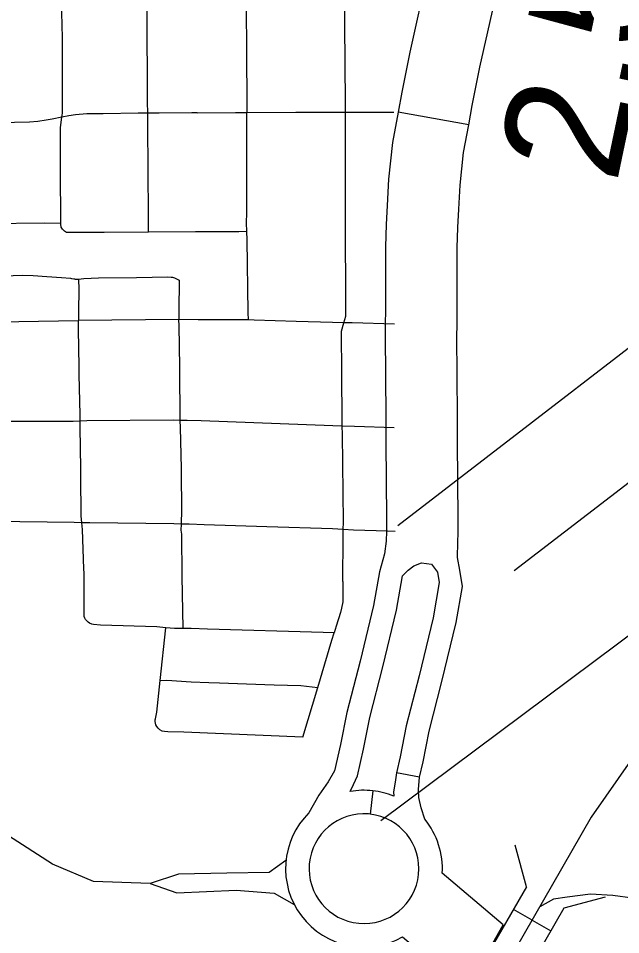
# Model space of a CAD drawing. Extents: x -19 to 366, y -4 to 359.
# Drawn here: x 154.466 to 154.863, y 192.207 to 192.813 of the extents above; entities that cross this region are included whole.
import ezdxf

# ---------------------------------------------------------------- set-up
doc = ezdxf.new("R2010")
doc.units = 0
for name, color, linetype in [('Level 10', 7, 'Continuous'), ('Level 33', 7, 'Continuous'), ('Level 37', 7, 'Continuous'), ('Level 40', 7, 'Continuous'), ('Level 48', 7, 'Continuous'), ('Level 60', 7, 'Continuous')]:
    doc.layers.add(name, color=color, linetype=linetype)

msp = doc.modelspace()

# ---------------------------------------------------------------- linework, layer by layer
at = {"layer": 'Level 10'}
for points in [[(154.74458, 192.89621), (154.74309, 192.88458), (154.73488, 192.83852), (154.7295, 192.81406), (154.72405, 192.79026), (154.71874, 192.76384), (154.71637, 192.75064)], [(154.76297, 192.74225), (154.76526, 192.75499), (154.77034, 192.78031), (154.7757, 192.80368), (154.78133, 192.82928), (154.78991, 192.87741), (154.79153, 192.89006)], [(154.71637, 192.75064), (154.71277, 192.73067), (154.7101, 192.70627), (154.70909, 192.68894), (154.7085, 192.67646), (154.70793, 192.6617), (154.70809, 192.61974), (154.70792, 192.6105)], [(154.75527, 192.60967), (154.75544, 192.61941), (154.75528, 192.66088), (154.7558, 192.67443), (154.75637, 192.68643), (154.7573, 192.70232), (154.75966, 192.72389), (154.76297, 192.74225), (154.71637, 192.75064)], [(154.70792, 192.6105), (154.7078, 192.60298), (154.70818, 192.5496), (154.70827, 192.54124)], [(154.75561, 192.54172), (154.75553, 192.55), (154.75515, 192.60277), (154.75527, 192.60967)], [(154.70827, 192.54124), (154.70836, 192.5327), (154.70879, 192.48216), (154.70861, 192.47383)], [(154.75594, 192.4728), (154.75614, 192.48184), (154.7557, 192.53315), (154.75561, 192.54172)], [(154.70861, 192.47383), (154.70847, 192.46726), (154.7073, 192.45882), (154.70403, 192.44686)], [(154.75888, 192.43727), (154.75715, 192.44799), (154.75568, 192.45645), (154.75581, 192.46646), (154.75594, 192.4728)], [(154.71933, 192.44419), (154.72304, 192.44799), (154.72665, 192.45094), (154.7319, 192.45291), (154.73846, 192.45193), (154.74239, 192.44668), (154.74358, 192.43994)], [(154.70403, 192.44686), (154.70017, 192.42478), (154.69125, 192.38797), (154.68248, 192.35405), (154.67838, 192.33296), (154.67445, 192.31557), (154.67011, 192.30815), (154.66392, 192.29934), (154.6575, 192.28776)], [(154.68481, 192.30184), (154.68697, 192.30646), (154.6896, 192.31215), (154.69358, 192.32977), (154.69763, 192.35062), (154.70631, 192.3842), (154.71538, 192.42161), (154.71933, 192.44419)], [(154.74358, 192.43994), (154.73949, 192.41659), (154.7302, 192.37822), (154.72166, 192.34519), (154.71768, 192.32471), (154.71532, 192.31424)], [(154.73056, 192.31122), (154.73288, 192.32151), (154.73681, 192.34176), (154.74526, 192.37444), (154.75471, 192.41342), (154.75888, 192.43727)], [(154.71532, 192.31424), (154.71433, 192.30796), (154.71339, 192.30159), (154.71346, 192.29876)], [(154.73056, 192.31122), (154.71532, 192.31424)], [(154.73404, 192.28347), (154.73157, 192.29109), (154.73007, 192.29784), (154.72988, 192.30309), (154.73056, 192.31122)], [(154.69961, 192.3023), (154.69788, 192.28687), (154.69674, 192.28698)], [(154.78573, 192.21379), (154.74552, 192.24778)], [(154.71932, 192.20577), (154.76128, 192.1703), (154.78573, 192.21379)]]:
    msp.add_lwpolyline(points, dxfattribs=at)
for radius, start, end in [(0.05179, 83.58584, 100.0257), (0.05179, 67.71746, 83.58584), (0.05179, 134.53601, 299.49403), (0.03626, 85.3922, 83.57378), (0.05179, 356.61485, 39.05256)]:
    msp.add_arc((154.69383, 192.25084), radius, start, end, dxfattribs=at)
at = {"layer": 'Level 33'}
for points in [[(154.55102, 192.74989), (154.55091, 192.75745), (154.55033, 192.87889), (154.54935, 192.88482), (154.54823, 192.88989), (154.54718, 192.8931), (154.5449, 192.89591)], [(154.61408, 192.89587), (154.6146, 192.8951), (154.6151, 192.89404), (154.61565, 192.89155), (154.61605, 192.88786), (154.6159, 192.85409), (154.61639, 192.75695), (154.61637, 192.75046)], [(154.68163, 192.75069), (154.68171, 192.75672), (154.68048, 192.88652), (154.68035, 192.89582)], [(154.49428, 192.74721), (154.49465, 192.74988), (154.49478, 192.75497), (154.49476, 192.76759), (154.49472, 192.79975), (154.4939, 192.83344), (154.49373, 192.87162)], [(154.58362, 192.75019), (154.58019, 192.75022), (154.5585, 192.74994), (154.55102, 192.74989)], [(154.58362, 192.75019), (154.60905, 192.75043), (154.61637, 192.75046)], [(154.61654, 192.67183), (154.6163, 192.67739), (154.6165, 192.68421), (154.61637, 192.7433), (154.61637, 192.75046)], [(154.61637, 192.75046), (154.6489, 192.75059)], [(154.6489, 192.75059), (154.67446, 192.7507), (154.68163, 192.75069)], [(154.68051, 192.61149), (154.68174, 192.61581), (154.68169, 192.68616), (154.68152, 192.74325), (154.68163, 192.75069)], [(154.68163, 192.75069), (154.71365, 192.75069)], [(154.49428, 192.74721), (154.48797, 192.7459), (154.48394, 192.74521), (154.47831, 192.74443), (154.47294, 192.74398), (154.44307, 192.74328), (154.437, 192.743)], [(154.49344, 192.71106), (154.49343, 192.7164), (154.49332, 192.74054), (154.49428, 192.74721)], [(154.52164, 192.74956), (154.51079, 192.74943), (154.50326, 192.74874), (154.4988, 192.74815), (154.49428, 192.74721)], [(154.55102, 192.74989), (154.54465, 192.74985), (154.52164, 192.74956)], [(154.55157, 192.67129), (154.55141, 192.68226), (154.55111, 192.74215), (154.55102, 192.74989)], [(154.49354, 192.67707), (154.49353, 192.68053), (154.49355, 192.68371), (154.49344, 192.70642), (154.49344, 192.71106)], [(154.49354, 192.67707), (154.48263, 192.67738), (154.44563, 192.67687), (154.43807, 192.67706)], [(154.5222, 192.67113), (154.499, 192.671), (154.49741, 192.67121), (154.49613, 192.67198), (154.49481, 192.67325), (154.49391, 192.67473), (154.49355, 192.67654), (154.49354, 192.67707)], [(154.55157, 192.67129), (154.5222, 192.67113)], [(154.5841, 192.67145), (154.58254, 192.67145), (154.55157, 192.67129)], [(154.61654, 192.67183), (154.61112, 192.67157), (154.58635, 192.67146), (154.5841, 192.67145)], [(154.61763, 192.61336), (154.61731, 192.61835), (154.61675, 192.66634), (154.61654, 192.67183)], [(154.43872, 192.64196), (154.44373, 192.64219), (154.45625, 192.64256), (154.46806, 192.64288), (154.47529, 192.64263), (154.48428, 192.64194), (154.49401, 192.64128), (154.4999, 192.64093), (154.50071, 192.64083), (154.50214, 192.64058), (154.50264, 192.64048), (154.50297, 192.64039), (154.50337, 192.64033), (154.50517, 192.64038)], [(154.50517, 192.64038), (154.50711, 192.64044), (154.50869, 192.64076), (154.51853, 192.64114), (154.54349, 192.64142), (154.56417, 192.64179), (154.56643, 192.6417), (154.56743, 192.64154), (154.56869, 192.64121), (154.56963, 192.64075), (154.57167, 192.63973)], [(154.50517, 192.64038), (154.50557, 192.6335), (154.50519, 192.61905), (154.50519, 192.61297)], [(154.57167, 192.63973), (154.57153, 192.61912), (154.57163, 192.61355)], [(154.43924, 192.61181), (154.50519, 192.61297)], [(154.57163, 192.61355), (154.50519, 192.61297)], [(154.50571, 192.57977), (154.50569, 192.5826), (154.5052, 192.60697), (154.50519, 192.61297)], [(154.61763, 192.61336), (154.61085, 192.61351), (154.58427, 192.61352), (154.57205, 192.61356), (154.57163, 192.61355)], [(154.57226, 192.57982), (154.57228, 192.58229), (154.5717, 192.60953), (154.57163, 192.61355)], [(154.64904, 192.6124), (154.62128, 192.61328), (154.61763, 192.61336)], [(154.68051, 192.61149), (154.67298, 192.61164), (154.64904, 192.6124)], [(154.67917, 192.57734), (154.67895, 192.60602), (154.68051, 192.61149)], [(154.71398, 192.61055), (154.68613, 192.61138), (154.68051, 192.61149)], [(154.50635, 192.54647), (154.50641, 192.5507), (154.50573, 192.57729), (154.50571, 192.57977)], [(154.5725, 192.54698), (154.57237, 192.55149), (154.5722, 192.57696), (154.57226, 192.57982)], [(154.67952, 192.54321), (154.67939, 192.54757), (154.67917, 192.57734)], [(154.50635, 192.54647), (154.50185, 192.54629), (154.44845, 192.5462), (154.44035, 192.54627)], [(154.50689, 192.51249), (154.50688, 192.5151), (154.50631, 192.54221), (154.50635, 192.54647)], [(154.5725, 192.54698), (154.56777, 192.54704), (154.51077, 192.54665), (154.50635, 192.54647)], [(154.57328, 192.5124), (154.57322, 192.51516), (154.57264, 192.54228), (154.5725, 192.54698)], [(154.67952, 192.54321), (154.67322, 192.54347), (154.58628, 192.54659), (154.57708, 192.54692), (154.5725, 192.54698)], [(154.68015, 192.47489), (154.68024, 192.47984), (154.67969, 192.53782), (154.67952, 192.54321)], [(154.71381, 192.54202), (154.68759, 192.54286), (154.67952, 192.54321)], [(154.50748, 192.47936), (154.5071, 192.48398), (154.50691, 192.51024), (154.50689, 192.51249)], [(154.5733, 192.47853), (154.57363, 192.48793), (154.57328, 192.5124)], [(154.50748, 192.47936), (154.50238, 192.47943), (154.44855, 192.48014)], [(154.50895, 192.44605), (154.50889, 192.44895), (154.50785, 192.47491), (154.50748, 192.47936)], [(154.5733, 192.47853), (154.56818, 192.47861), (154.51281, 192.47929), (154.50748, 192.47936)], [(154.57385, 192.44403), (154.57347, 192.47188), (154.57314, 192.4744), (154.5733, 192.47853)], [(154.6296, 192.47677), (154.58832, 192.4781), (154.57846, 192.47845), (154.5733, 192.47853)], [(154.68015, 192.47489), (154.67298, 192.47535), (154.6296, 192.47677)], [(154.67992, 192.44058), (154.68008, 192.47002), (154.68015, 192.47489)], [(154.71434, 192.47364), (154.70936, 192.47381), (154.687, 192.47446), (154.68015, 192.47489)], [(154.51113, 192.41417), (154.50993, 192.41555), (154.50941, 192.41637), (154.50907, 192.41744), (154.50907, 192.41818), (154.50906, 192.41855), (154.50903, 192.44109), (154.50895, 192.44605)], [(154.57432, 192.4095), (154.57385, 192.44403)], [(154.67992, 192.44058), (154.67985, 192.42713), (154.67905, 192.42283), (154.6784, 192.42014), (154.6755, 192.41096), (154.67409, 192.40654)], [(154.56305, 192.41004), (154.55702, 192.41053), (154.51987, 192.41177), (154.51525, 192.41205), (154.51408, 192.4123), (154.51259, 192.41295), (154.51157, 192.41367), (154.51113, 192.41417)], [(154.55924, 192.37525), (154.56305, 192.41004)], [(154.57432, 192.4095), (154.56863, 192.40959), (154.56305, 192.41004)], [(154.67409, 192.40654), (154.66681, 192.4068), (154.59039, 192.40908), (154.57958, 192.40942), (154.57432, 192.4095)], [(154.6633, 192.37058), (154.6726, 192.40189), (154.67409, 192.40654)], [(154.65354, 192.3377), (154.57476, 192.34095), (154.56435, 192.3413), (154.5621, 192.34142), (154.5606, 192.34173), (154.5591, 192.34261), (154.55791, 192.34357), (154.55695, 192.3448), (154.5564, 192.34595), (154.55598, 192.34796), (154.55592, 192.34909), (154.55602, 192.34977), (154.55696, 192.35418), (154.55924, 192.37525)], [(154.55924, 192.37525), (154.56362, 192.3753), (154.57963, 192.37428), (154.59144, 192.37386), (154.59834, 192.37353), (154.61624, 192.37299), (154.6345, 192.37237), (154.65201, 192.37182), (154.6633, 192.37058)], [(154.65354, 192.3377), (154.6633, 192.37058)], [(154.55261, 192.24108), (154.51516, 192.24228), (154.48819, 192.25377), (154.44515, 192.28132), (154.43081, 192.29625), (154.41187, 192.2997), (154.37457, 192.30027), (154.34817, 192.30314), (154.3235, 192.30716), (154.28863, 192.31559)], [(154.64232, 192.25619), (154.63112, 192.2484), (154.60316, 192.24779), (154.57122, 192.24723), (154.55261, 192.24108)], [(154.55261, 192.24108), (154.57025, 192.23484), (154.60941, 192.23655), (154.6344, 192.23476), (154.64775, 192.22719)]]:
    msp.add_lwpolyline(points, dxfattribs=at)
at = {"layer": 'Level 37'}
for points in [[(154.80113, 192.23885), (154.79371, 192.26627)], [(154.80113, 192.23885), (154.7744, 192.1923), (154.71955, 192.08661)], [(154.85319, 192.23212), (154.82576, 192.2247)], [(154.82576, 192.2247), (154.79934, 192.17868), (154.74477, 192.07352)]]:
    msp.add_lwpolyline(points, dxfattribs=at)
at = {"layer": 'Level 40'}
for q in [(154.7925, 192.22383), (154.81714, 192.20968)]:
    msp.add_line((154.80482, 192.21676), q, dxfattribs=at)
for points in [[(154.71625, 192.47759), (154.95249, 192.65953), (154.965, 192.66626), (154.97942, 192.66963), (154.99433, 192.67108), (155.01308, 192.66963), (155.05059, 192.66145), (155.09868, 192.64365), (155.12225, 192.63066), (155.14004, 192.61815), (155.16264, 192.59746), (155.18188, 192.58447), (155.20255, 192.57725), (155.22516, 192.57244), (155.24295, 192.57051), (155.28154, 192.57116)], [(154.79303, 192.44782), (155.01994, 192.62215), (155.03364, 192.63129), (155.04422, 192.6361), (155.05817, 192.63923), (155.07067, 192.64091), (155.08534, 192.64043), (155.09664, 192.63923), (155.1065, 192.63658), (155.12225, 192.63066)], [(155.72846, 192.58916), (155.49788, 192.58032), (155.34285, 192.57468), (155.28154, 192.57116), (155.24561, 192.56622), (155.20051, 192.55635), (155.17373, 192.5493), (155.14836, 192.53943), (155.11736, 192.52533), (155.08494, 192.50559), (154.99897, 192.44002), (154.92287, 192.37938), (154.89468, 192.354), (154.87143, 192.32439), (154.84395, 192.28491), (154.78687, 192.18549), (154.71077, 192.03884), (154.58745, 191.80476), (154.55504, 191.75682), (154.54391, 191.74569)], [(154.70496, 192.28257), (155.06442, 192.55105), (155.07933, 192.5614), (155.08967, 192.56669), (155.09904, 192.57006), (155.11106, 192.57223), (155.13174, 192.57415), (155.16156, 192.57511), (155.21386, 192.57484)], [(155.20051, 192.55635), (155.17373, 192.5493), (155.14836, 192.53943), (155.11736, 192.52533), (155.08494, 192.50559), (154.99897, 192.44002), (154.92287, 192.37938), (154.89468, 192.354), (154.87143, 192.32439), (154.84395, 192.28491), (154.78687, 192.18549)], [(155.25941, 192.26541), (155.00731, 192.2159), (154.99577, 192.21398), (154.98615, 192.21398), (154.96788, 192.21398), (154.91643, 192.22456), (154.88853, 192.23034), (154.87122, 192.2313), (154.85811, 192.23305), (154.84335, 192.234), (154.82812, 192.2321), (154.81908, 192.23067), (154.80998, 192.22573)]]:
    msp.add_lwpolyline(points, dxfattribs=at)
at = {"layer": 'Level 60'}
for points in [[(156.50946, 189.3937), (156.44759, 191.65634), (156.2114, 200.27623), (155.97446, 208.89626), (155.73678, 217.51643), (155.49836, 226.13674), (155.2592, 234.75719), (155.01929, 243.37778), (154.77865, 251.9985), (154.53727, 260.61937), (154.29515, 269.24038), (154.0523, 277.86152), (153.80871, 286.48281), (153.56438, 295.10424), (153.31933, 303.72581), (153.07354, 312.34752), (152.82702, 320.96938), (152.57978, 329.59137), (152.3318, 338.21351), (152.0831, 346.83579)], [(0, 189.51617), (7.11214, 189.52059), (14.22427, 189.53386), (21.33637, 189.55597), (28.44845, 189.58693), (35.56048, 189.62672), (42.67245, 189.67537), (49.78436, 189.73285), (56.89619, 189.79918), (64.00793, 189.87436), (71.11958, 189.95838), (78.23111, 190.05124), (85.34253, 190.15294), (92.45381, 190.26349), (99.56495, 190.38288), (106.67593, 190.51112), (113.78675, 190.6482), (120.89739, 190.79412), (128.00785, 190.94888), (135.11811, 191.11248), (142.22816, 191.28493), (149.33799, 191.46621), (156.44759, 191.65634), (163.55694, 191.85531), (170.66605, 192.06312), (177.77489, 192.27977), (184.88345, 192.50526), (191.99173, 192.73959), (199.09971, 192.98276), (206.20739, 193.23477), (213.31474, 193.49561), (220.42177, 193.7653), (227.52845, 194.04382), (234.63479, 194.33118), (241.74076, 194.62738), (248.84635, 194.93241), (255.95157, 195.24628), (263.05638, 195.56898), (270.16079, 195.90052), (277.26478, 196.24089), (284.36834, 196.5901), (291.47147, 196.94814), (298.57414, 197.31501), (305.67635, 197.69072), (312.77809, 198.07525), (319.87934, 198.46862), (326.9801, 198.87082), (334.08035, 199.28185), (341.18009, 199.7017)]]:
    msp.add_spline(points, degree=3, dxfattribs=at)

# ---------------------------------------------------------------- texts
at = {"layer": 'Level 48'}
msp.add_text('2.5', height=0.08, rotation=78.16899, dxfattribs=at).set_placement((154.86053, 192.70248))

doc.saveas('drawing.dxf')
